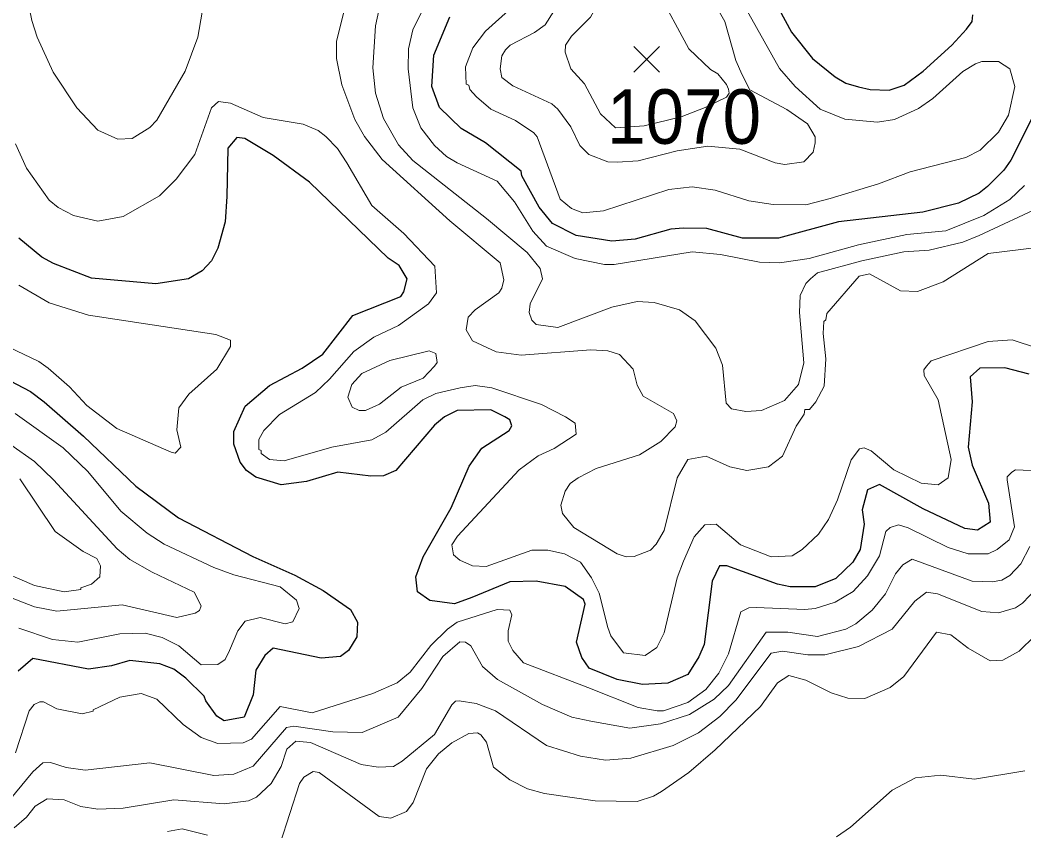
# Model space of a CAD drawing. Extents: x 423 to 448.8, y 7456.3 to 7484.
# Drawn here: x 426.187 to 427.661, y 7463.258 to 7464.448 of the extents above; entities that cross this region are included whole.
import ezdxf
from ezdxf.enums import TextEntityAlignment as Align

# ---------------------------------------------------------------- set-up
doc = ezdxf.new("R2010")
doc.units = 0
doc.header["$LTSCALE"] = 0.032
for name, color, linetype, lineweight in [('1', 7, 'Continuous', 25), ('2', 7, 'Continuous', 13), ('21', 7, 'Continuous', 25)]:
    doc.layers.add(name, color=color, linetype=linetype, lineweight=lineweight)
doc.layers.add('61', color=7, linetype='Continuous')

msp = doc.modelspace()

# ---------------------------------------------------------------- linework, layer by layer
at = {"layer": '1'}
for points in [[(427.3012, 7464.4645), (427.3198, 7464.4305), (427.3507, 7464.3918), (427.384, 7464.3647), (427.3995, 7464.3554), (427.4181, 7464.35), (427.4351, 7464.3462), (427.4629, 7464.3454), (427.4853, 7464.3524), (427.5132, 7464.3732), (427.5549, 7464.4111), (427.5767, 7464.4349), (427.5849, 7464.4461), (427.5859, 7464.456)], [(427.6857, 7464.3299), (427.6416, 7464.2425), (427.6315, 7464.2278), (427.6075, 7464.2039), (427.5952, 7464.1938), (427.565, 7464.1791), (427.5124, 7464.166), (427.3887, 7464.152), (427.3005, 7464.128), (427.2479, 7464.128), (427.1953, 7464.142), (427.1613, 7464.1428), (427.1427, 7464.1412), (427.0901, 7464.1265), (427.0561, 7464.1234), (427.0035, 7464.1319), (426.9686, 7464.1497), (426.9493, 7464.1737), (426.9238, 7464.2193), (426.923, 7464.2263), (426.8704, 7464.268), (426.8348, 7464.2889), (426.8031, 7464.3199), (426.7915, 7464.3508), (426.7946, 7464.3965), (426.8178, 7464.4529)], [(426.6314, 7463.9579), (426.6755, 7464.0143), (426.7459, 7464.0422), (426.7505, 7464.0492), (426.7552, 7464.0685), (426.7436, 7464.0879), (426.7273, 7464.0986), (426.6121, 7464.21), (426.5587, 7464.2495), (426.5169, 7464.2742), (426.5053, 7464.2758), (426.4922, 7464.2603), (426.4906, 7464.1892), (426.4883, 7464.1521), (426.4775, 7464.1134), (426.4682, 7464.0948), (426.4543, 7464.0801), (426.4342, 7464.0685), (426.3863, 7464.0607), (426.2919, 7464.0693), (426.2362, 7464.0909), (426.2191, 7464.1002), (426.1852, 7464.1281)], [(427.6686, 7463.9285), (427.6331, 7463.9378), (427.596, 7463.937), (427.582, 7463.9246), (427.5851, 7463.8875), (427.5789, 7463.821), (427.5851, 7463.7947), (427.6091, 7463.739), (427.6114, 7463.7112), (427.5929, 7463.6995), (427.5743, 7463.7019), (427.5132, 7463.7305), (427.4487, 7463.7664), (427.4315, 7463.7584), (427.4236, 7463.7292), (427.4265, 7463.7081), (427.4203, 7463.671), (427.4095, 7463.6524), (427.3848, 7463.6284), (427.3546, 7463.616), (427.3175, 7463.616), (427.2989, 7463.6199), (427.2247, 7463.6469), (427.2139, 7463.6469), (427.203, 7463.6246), (427.1914, 7463.5317), (427.1837, 7463.5132), (427.1674, 7463.4876), (427.1381, 7463.4745), (427.1009, 7463.4729), (427.0638, 7463.4799), (427.0228, 7463.4969), (427.012, 7463.5124), (427.0042, 7463.5348), (427.0166, 7463.5905), (427.0143, 7463.5974), (426.9872, 7463.6168), (426.9447, 7463.6245), (426.906, 7463.6237), (426.8503, 7463.6005), (426.8248, 7463.5913), (426.7885, 7463.5959), (426.7707, 7463.609), (426.7683, 7463.6307), (426.7791, 7463.6601), (426.8202, 7463.732), (426.8464, 7463.7932), (426.865, 7463.8195), (426.9052, 7463.8457), (426.9091, 7463.8527), (426.906, 7463.8612), (426.899, 7463.8659), (426.8781, 7463.8759), (426.8287, 7463.8751), (426.8101, 7463.8658), (426.7954, 7463.8535), (426.7389, 7463.7869), (426.7204, 7463.7792), (426.7018, 7463.7784), (426.6538, 7463.7846), (426.6075, 7463.7707), (426.5703, 7463.7661), (426.5332, 7463.7769), (426.5193, 7463.787), (426.51, 7463.7993), (426.5007, 7463.8257), (426.5007, 7463.8442), (426.5177, 7463.8813), (426.5533, 7463.9115), (426.6013, 7463.937), (426.6314, 7463.9579)], [(426.162, 7463.9238), (426.2022, 7463.903), (426.2222, 7463.8875), (426.2803, 7463.8372), (426.3569, 7463.7637), (426.4195, 7463.7173), (426.5286, 7463.6609), (426.5905, 7463.6331), (426.6322, 7463.6106), (426.6724, 7463.5828), (426.6825, 7463.5642), (426.6817, 7463.5426), (426.6693, 7463.5225), (426.6577, 7463.5139), (426.6291, 7463.5116), (426.5587, 7463.5263), (426.5463, 7463.5155), (426.5332, 7463.4938), (426.5293, 7463.4575), (426.5162, 7463.425), (426.4868, 7463.4195), (426.476, 7463.4265), (426.4597, 7463.4489), (426.4574, 7463.4559), (426.4303, 7463.4822), (426.4126, 7463.4954), (426.3924, 7463.5031), (426.3483, 7463.5078), (426.3213, 7463.5), (426.2873, 7463.4954), (426.206, 7463.5108), (426.1844, 7463.4923)]]:
    msp.add_lwpolyline(points, dxfattribs=at)
at = {"layer": '2'}
for points in [[(426.3306, 7464.2735), (426.3011, 7464.2866), (426.2702, 7464.3191), (426.2354, 7464.3717), (426.2122, 7464.4228), (426.2045, 7464.4475), (426.1967, 7464.4862), (426.1952, 7464.5233), (426.2114, 7464.6239), (426.1998, 7464.712), (426.2014, 7464.7631), (426.213, 7464.7894), (426.2377, 7464.8234), (426.288, 7464.8628), (426.2903, 7464.8745), (426.2857, 7464.8992), (426.2192, 7465.0029), (426.2006, 7465.04), (426.1828, 7465.1142)], [(426.725, 7464.514), (426.7088, 7464.4398), (426.7049, 7464.3779), (426.7088, 7464.3408), (426.7204, 7464.3036), (426.7428, 7464.265), (426.7637, 7464.2418), (426.872, 7464.1567), (426.9315, 7464.1071), (426.9509, 7464.0832), (426.954, 7464.0685), (426.9362, 7464.0314), (426.9346, 7464.019), (426.9385, 7464.0074), (426.9447, 7464.0012), (426.9764, 7463.9966), (427.0561, 7464.0267), (427.0932, 7464.0352), (427.118, 7464.0337), (427.1551, 7464.0229), (427.1782, 7464.0066), (427.2084, 7463.9664), (427.2185, 7463.9417), (427.2239, 7463.8859), (427.2316, 7463.8774), (427.2525, 7463.8736), (427.2757, 7463.8751), (427.3092, 7463.8896), (427.3298, 7463.913), (427.3376, 7463.9448), (427.3314, 7464.019), (427.3322, 7464.0438), (427.3407, 7464.0615), (427.3477, 7464.0685), (427.3577, 7464.077), (427.4227, 7464.0948), (427.4846, 7464.1079), (427.5217, 7464.1103), (427.5712, 7464.1219), (427.5952, 7464.1319), (427.6895, 7464.176)], [(427.6617, 7464.2054), (427.64, 7464.1845), (427.6021, 7464.1613), (427.5465, 7464.1389), (427.4892, 7464.1334), (427.4181, 7464.118), (427.3454, 7464.0979), (427.302, 7464.0917), (427.2726, 7464.0925), (427.2154, 7464.1041), (427.1736, 7464.1079), (427.0592, 7464.0894), (427.0452, 7464.0894), (427.0019, 7464.0979), (426.9602, 7464.1164), (426.94, 7464.1381), (426.913, 7464.1814), (426.8875, 7464.2116), (426.8287, 7464.2386), (426.8132, 7464.2479), (426.7954, 7464.2642), (426.7753, 7464.2897), (426.7637, 7464.3191), (426.7567, 7464.3764), (426.7575, 7464.4057), (426.7637, 7464.4336), (426.7915, 7464.4908)], [(427.2347, 7464.4978), (427.302, 7464.3771), (427.3252, 7464.3508), (427.3616, 7464.3175), (427.3979, 7464.3028), (427.4459, 7464.2982), (427.4707, 7464.3021), (427.5062, 7464.3183), (427.5271, 7464.333), (427.5712, 7464.3725), (427.5897, 7464.384), (427.599, 7464.3871), (427.6238, 7464.3871), (427.64, 7464.3763), (427.6477, 7464.3508), (427.6385, 7464.3083), (427.6238, 7464.2835), (427.5967, 7464.2572), (427.5758, 7464.2464), (427.4939, 7464.2255), (427.4474, 7464.2077), (427.3763, 7464.186), (427.3407, 7464.1768), (427.2928, 7464.1775), (427.2572, 7464.1829), (427.2077, 7464.1985), (427.1736, 7464.2031), (427.1396, 7464.1992), (427.0437, 7464.1683), (427.0135, 7464.1652), (426.9965, 7464.1714), (426.9802, 7464.1853), (426.9462, 7464.2766), (426.9416, 7464.2827), (426.9145, 7464.3005), (426.8781, 7464.3175), (426.8573, 7464.3353), (426.8472, 7464.3462), (426.8457, 7464.3524), (426.8418, 7464.3539), (426.841, 7464.3794), (426.8518, 7464.4073), (426.8704, 7464.432), (426.9091, 7464.4668)], [(427.1984, 7464.4877), (427.2216, 7464.446), (427.2378, 7464.3887), (427.2471, 7464.3678), (427.2587, 7464.3457), (427.3129, 7464.3168), (427.343, 7464.2959), (427.3546, 7464.2766), (427.3546, 7464.2681), (427.3515, 7464.2541), (427.3376, 7464.2402), (427.3098, 7464.2363), (427.2958, 7464.2386), (427.2436, 7464.2587), (427.197, 7464.2632), (427.152, 7464.2564), (427.0947, 7464.2417), (427.0638, 7464.2394), (427.0499, 7464.2402), (427.022, 7464.251), (427.0089, 7464.2642), (426.9957, 7464.2913), (426.9764, 7464.3175), (426.9679, 7464.3253), (426.9107, 7464.3516), (426.8944, 7464.364), (426.8921, 7464.3764), (426.8944, 7464.3957), (426.8998, 7464.4042), (426.9068, 7464.4111), (426.9424, 7464.4297), (426.9578, 7464.4413), (426.9833, 7464.4815)], [(427.6841, 7464.1149), (427.6083, 7464.1056), (427.5426, 7464.0638), (427.5047, 7464.0499), (427.4799, 7464.0507), (427.4343, 7464.0754), (427.4188, 7464.0724), (427.3716, 7464.0174), (427.3701, 7464.0081), (427.367, 7464.0058), (427.3662, 7463.9881), (427.3701, 7463.951), (427.3677, 7463.9107), (427.3554, 7463.8875), (427.3461, 7463.8767), (427.3391, 7463.8767), (427.3384, 7463.8697), (427.3267, 7463.8519), (427.3066, 7463.8078), (427.2858, 7463.7924), (427.2541, 7463.787), (427.2293, 7463.7924), (427.1945, 7463.8078), (427.1674, 7463.8032), (427.1519, 7463.7761), (427.1326, 7463.6988), (427.121, 7463.6787), (427.1125, 7463.6702), (427.0886, 7463.6609), (427.0769, 7463.6601), (427.0638, 7463.6647), (427.0003, 7463.7034), (426.9833, 7463.7236), (426.981, 7463.7359), (426.9872, 7463.7568), (426.9949, 7463.7676), (427.0066, 7463.7761), (427.0329, 7463.79), (427.0963, 7463.8101), (427.128, 7463.8295), (427.1489, 7463.8511), (427.1512, 7463.8597), (427.1465, 7463.8705), (427.1017, 7463.896), (427.0932, 7463.9123), (427.087, 7463.9355), (427.0669, 7463.9571), (427.0499, 7463.9625), (427.0251, 7463.9641), (426.923, 7463.9563), (426.8859, 7463.961), (426.8511, 7463.9772), (426.8418, 7463.9935), (426.8449, 7464.012), (426.855, 7464.0229), (426.8898, 7464.0476), (426.8944, 7464.0546), (426.8975, 7464.067), (426.8921, 7464.0917), (426.8178, 7464.1536), (426.7188, 7464.2433), (426.6925, 7464.2774), (426.6786, 7464.3021), (426.6593, 7464.3532), (426.6515, 7464.3918), (426.6515, 7464.4166), (426.667, 7464.4785)], [(426.4543, 7464.4599), (426.4481, 7464.4228), (426.4295, 7464.3733), (426.3878, 7464.3013), (426.3777, 7464.2905), (426.3514, 7464.2742), (426.3306, 7464.2735)], [(426.1805, 7464.2665), (426.1967, 7464.2309), (426.23, 7464.1837), (426.2432, 7464.1729), (426.2656, 7464.1613), (426.3012, 7464.1528), (426.3383, 7464.1597), (426.3917, 7464.1899), (426.4164, 7464.2147), (426.4435, 7464.251), (426.4682, 7464.3191), (426.4783, 7464.3284), (426.4961, 7464.326), (426.544, 7464.3052), (426.6028, 7464.2951), (426.6245, 7464.2858), (426.6361, 7464.2773), (426.6531, 7464.2595), (426.667, 7464.2386), (426.7033, 7464.176), (426.7505, 7464.135), (426.7962, 7464.087), (426.7985, 7464.0476), (426.7869, 7464.0314), (426.7428, 7463.9996), (426.7065, 7463.9826), (426.6771, 7463.9618), (426.6415, 7463.9208), (426.6206, 7463.9014), (426.568, 7463.8689), (426.5448, 7463.8457), (426.5378, 7463.8326), (426.5378, 7463.8179), (426.5409, 7463.8164), (426.5409, 7463.8117), (426.5533, 7463.8032), (426.575, 7463.8009), (426.6446, 7463.821), (426.7034, 7463.8318), (426.7242, 7463.8434)], [(426.1704, 7463.968), (426.2145, 7463.9471), (426.2285, 7463.937), (426.2594, 7463.9099), (426.2849, 7463.8821), (426.329, 7463.8488), (426.4087, 7463.814), (426.4149, 7463.8125), (426.4233, 7463.821), (426.4172, 7463.8465), (426.4203, 7463.879), (426.435, 7463.8991), (426.476, 7463.9355), (426.4961, 7463.9687), (426.4961, 7463.978), (426.4744, 7463.9865), (426.2873, 7464.0151), (426.23, 7464.0329), (426.1852, 7464.0592)], [(426.7242, 7463.8434), (426.7784, 7463.8906), (426.7977, 7463.8999), (426.8333, 7463.9084), (426.855, 7463.9115), (426.8797, 7463.9084), (426.9524, 7463.8836), (426.988, 7463.8659), (427.0019, 7463.8566), (427.0034, 7463.8403), (426.971, 7463.8194), (426.9478, 7463.8086), (426.9199, 7463.7877), (426.8294, 7463.6903), (426.8209, 7463.6779), (426.8232, 7463.6632), (426.8325, 7463.6554), (426.8511, 7463.6469), (426.8712, 7463.6462), (426.9385, 7463.6702), (426.9617, 7463.6702), (426.9865, 7463.6647), (427.0097, 7463.6524), (427.0259, 7463.6292), (427.0375, 7463.6067), (427.0498, 7463.5565), (427.0545, 7463.5441), (427.0731, 7463.5193), (427.1048, 7463.5155), (427.1218, 7463.5271), (427.1326, 7463.5488), (427.1519, 7463.6292), (427.1612, 7463.6539), (427.1767, 7463.6895), (427.1922, 7463.7073), (427.2092, 7463.708), (427.2448, 7463.6779), (427.2897, 7463.6601), (427.3206, 7463.6616), (427.3353, 7463.6709), (427.3593, 7463.6934), (427.374, 7463.715), (427.3871, 7463.7437), (427.4072, 7463.8024), (427.4196, 7463.8187), (427.4265, 7463.8202), (427.4366, 7463.8156), (427.4699, 7463.7877), (427.5101, 7463.7684), (427.5348, 7463.7661), (427.5495, 7463.7761), (427.5542, 7463.8032), (427.5348, 7463.8906), (427.5147, 7463.9262), (427.5139, 7463.9347), (427.5178, 7463.9401), (427.5248, 7463.9479), (427.6083, 7463.9764), (427.6439, 7463.9788), (427.681, 7463.9664)], [(426.1852, 7463.5557), (426.2347, 7463.5387), (426.2718, 7463.5348), (426.3337, 7463.5472), (426.3708, 7463.5479), (426.3955, 7463.5418), (426.4203, 7463.5294), (426.4528, 7463.5015), (426.4775, 7463.5023), (426.4884, 7463.5093), (426.4945, 7463.5225), (426.5069, 7463.5518), (426.5177, 7463.5657), (426.5394, 7463.5712), (426.5765, 7463.5619), (426.5874, 7463.565), (426.5966, 7463.5843), (426.5928, 7463.5967), (426.5688, 7463.616), (426.5007, 7463.6338), (426.4713, 7463.6446), (426.3986, 7463.6787), (426.3738, 7463.6949), (426.3352, 7463.7274), (426.2864, 7463.7854), (426.2501, 7463.8202), (426.1797, 7463.8705)], [(426.1728, 7463.6005), (426.2084, 7463.5866), (426.2408, 7463.5804), (426.3368, 7463.5897), (426.4172, 7463.5712), (426.4442, 7463.5773), (426.4504, 7463.5812), (426.4527, 7463.5882), (426.4427, 7463.6083), (426.3808, 7463.6377), (426.3483, 7463.6562), (426.3298, 7463.6717), (426.2362, 7463.773), (426.2084, 7463.8001), (426.1735, 7463.8248)], [(427.7058, 7463.7854), (427.6485, 7463.7877), (427.6431, 7463.7846), (427.6362, 7463.7777), (427.6362, 7463.7731), (427.647, 7463.7042), (427.6393, 7463.6849), (427.6214, 7463.6709), (427.6083, 7463.6647), (427.5789, 7463.6647), (427.5495, 7463.674), (427.4908, 7463.7027), (427.4768, 7463.7073), (427.4644, 7463.7034), (427.4583, 7463.6973), (427.449, 7463.6617), (427.4312, 7463.6323), (427.4103, 7463.6091), (427.384, 7463.5936), (427.3546, 7463.5843), (427.3392, 7463.5827), (427.268, 7463.5858), (427.2572, 7463.5851), (427.2455, 7463.5796), (427.227, 7463.5178), (427.2131, 7463.4892), (427.1938, 7463.4652), (427.1675, 7463.4466), (427.1319, 7463.4343), (427.1226, 7463.4343), (427.0947, 7463.4389), (427.0205, 7463.4683), (426.9261, 7463.5046), (426.9106, 7463.5225), (426.9037, 7463.5364), (426.9037, 7463.5518), (426.9091, 7463.575), (426.906, 7463.582), (426.8875, 7463.5827), (426.8287, 7463.5642), (426.8147, 7463.5541), (426.79, 7463.5301), (426.7598, 7463.4907), (426.7405, 7463.4753), (426.7049, 7463.4598), (426.616, 7463.4311)], [(426.1867, 7463.7746), (426.2385, 7463.6973), (426.2795, 7463.6678), (426.2996, 7463.6578), (426.305, 7463.647), (426.3043, 7463.6307), (426.2919, 7463.6199), (426.2764, 7463.6145), (426.2764, 7463.6122), (426.2517, 7463.609), (426.2084, 7463.6183), (426.1465, 7463.6446)], [(426.1643, 7463.2943), (426.206, 7463.3446), (426.2207, 7463.3577), (426.2315, 7463.3584), (426.2548, 7463.3507), (426.2826, 7463.3468), (426.3777, 7463.3577), (426.4713, 7463.3391), (426.5007, 7463.3414), (426.5293, 7463.3531), (426.5781, 7463.4095), (426.5889, 7463.4118), (426.6461, 7463.4033), (426.6895, 7463.4025), (426.742, 7463.425), (426.7768, 7463.4667), (426.8078, 7463.5139), (426.8325, 7463.5356), (426.8411, 7463.5348), (426.8488, 7463.5294), (426.8658, 7463.4993), (426.8882, 7463.4799), (426.954, 7463.4435), (426.9973, 7463.425), (427.0251, 7463.4188), (427.0824, 7463.4087), (427.1272, 7463.4149), (427.1697, 7463.4288), (427.2061, 7463.4513), (427.227, 7463.4714), (427.2827, 7463.5495), (427.3144, 7463.5495), (427.3577, 7463.5433), (427.3995, 7463.5541), (427.4142, 7463.5619), (427.4382, 7463.582), (427.4575, 7463.606), (427.4722, 7463.6354), (427.483, 7463.6485), (427.4969, 7463.657), (427.5851, 7463.6245), (427.6145, 7463.6237), (427.6284, 7463.6261), (427.64, 7463.633), (427.6562, 7463.65), (427.6694, 7463.6756)], [(426.1782, 7463.2625), (426.1967, 7463.278), (426.2091, 7463.2943), (426.2269, 7463.3051), (426.2517, 7463.3036), (426.2764, 7463.2935), (426.3012, 7463.2896), (426.3383, 7463.2912), (426.4126, 7463.3036), (426.4868, 7463.2974), (426.5223, 7463.302), (426.534, 7463.3074), (426.5556, 7463.3275), (426.5703, 7463.3523), (426.5788, 7463.3778), (426.592, 7463.3894), (426.6137, 7463.3878), (426.6879, 7463.3553), (426.7127, 7463.3515), (426.7351, 7463.3523), (426.7482, 7463.36), (426.7954, 7463.3995), (426.8209, 7463.4428), (426.8263, 7463.4482), (426.8318, 7463.449), (426.8565, 7463.4451), (426.8851, 7463.4342), (426.9602, 7463.3832), (427.0097, 7463.3677), (427.0468, 7463.3616), (427.0839, 7463.3647), (427.1458, 7463.3832), (427.1829, 7463.4018), (427.2146, 7463.4258), (427.2378, 7463.4497), (427.2896, 7463.5186), (427.3067, 7463.5217), (427.3438, 7463.5162), (427.3686, 7463.5163), (427.4181, 7463.5286), (427.4676, 7463.5541), (427.5008, 7463.5952), (427.5178, 7463.6083), (427.5341, 7463.6059), (427.599, 7463.5797), (427.6238, 7463.5781), (427.6485, 7463.5851), (427.6586, 7463.5921), (427.6794, 7463.6137)], [(427.6771, 7463.5441), (427.6539, 7463.5216), (427.63, 7463.5085), (427.6114, 7463.5077), (427.5789, 7463.5263), (427.5534, 7463.5456), (427.5325, 7463.5495), (427.4846, 7463.4845), (427.4645, 7463.4683), (427.4273, 7463.452), (427.4026, 7463.4528), (427.3778, 7463.4605), (427.3407, 7463.4791), (427.316, 7463.4861), (427.2989, 7463.4753), (427.2742, 7463.4405), (427.2077, 7463.377), (427.169, 7463.3438), (427.1288, 7463.3159), (427.1172, 7463.3089), (427.0932, 7463.3012), (427.0313, 7463.302), (426.9571, 7463.3128), (426.9323, 7463.3198), (426.906, 7463.3329), (426.882, 7463.3515), (426.872, 7463.3879), (426.8635, 7463.3987), (426.8588, 7463.4018), (426.8457, 7463.401), (426.8209, 7463.3871), (426.8016, 7463.3708), (426.7838, 7463.3492), (426.7644, 7463.2997), (426.7544, 7463.2865), (426.7312, 7463.2765), (426.7142, 7463.2788), (426.626, 7463.3438), (426.6175, 7463.3453), (426.6036, 7463.3368), (426.5974, 7463.3275), (426.5688, 7463.2394)], [(426.616, 7463.4311), (426.5687, 7463.4404), (426.527, 7463.3925), (426.5147, 7463.3871), (426.4775, 7463.3863), (426.4528, 7463.3948), (426.4264, 7463.4142), (426.3878, 7463.4513), (426.3646, 7463.4598), (426.3337, 7463.4543), (426.2942, 7463.4358), (426.2942, 7463.4335), (426.278, 7463.4296), (426.2408, 7463.4373), (426.2215, 7463.4474), (426.2161, 7463.4474), (426.2076, 7463.4435), (426.2006, 7463.4343), (426.1805, 7463.3724)], [(427.3856, 7463.2494), (427.4064, 7463.2633), (427.4676, 7463.3175), (427.5016, 7463.336), (427.5387, 7463.3399), (427.5882, 7463.3337), (427.6625, 7463.3461)], [(426.4621, 7463.2517), (426.4249, 7463.261), (426.4033, 7463.2571)]]:
    msp.add_lwpolyline(points, dxfattribs=at)
for points in [[(427.2007, 7464.3755), (427.169, 7464.4057), (427.1226, 7464.4924), (427.1001, 7464.5132), (427.0746, 7464.5225), (427.0591, 7464.5202), (427.0429, 7464.507), (427.0313, 7464.4645), (427.0244, 7464.4522), (426.9965, 7464.4243), (426.988, 7464.4111), (426.9872, 7464.4011), (426.9957, 7464.3764), (427.0158, 7464.3547), (427.039, 7464.3106), (427.0615, 7464.2897), (427.1035, 7464.2928), (427.1576, 7464.3063), (427.193, 7464.32), (427.2241, 7464.3351), (427.2284, 7464.3408), (427.2274, 7464.3465), (427.2241, 7464.3537), (427.2116, 7464.3694)], [(426.7297, 7463.9486), (426.7877, 7463.9625), (426.7977, 7463.9587), (426.7992, 7463.9455), (426.7954, 7463.9401), (426.7791, 7463.9223), (426.7467, 7463.9091), (426.715, 7463.8844), (426.6941, 7463.8751), (426.6848, 7463.8751), (426.6747, 7463.8798), (426.6685, 7463.8945), (426.674, 7463.913), (426.6887, 7463.9293)]]:
    msp.add_lwpolyline(points, close=True, dxfattribs=at)
at = {"layer": '21'}
for p, q in [((427.0883, 7464.4093), (427.1258, 7464.3718)), ((427.1258, 7464.4093), (427.0883, 7464.3718))]:
    msp.add_line(p, q, dxfattribs=at)

# ---------------------------------------------------------------- texts
at = {"layer": '61', "width": 0.95}
msp.add_text('1070', height=0.08, dxfattribs=at).set_placement((427.162, 7464.2665), align=Align.CENTER)

doc.saveas('drawing.dxf')
